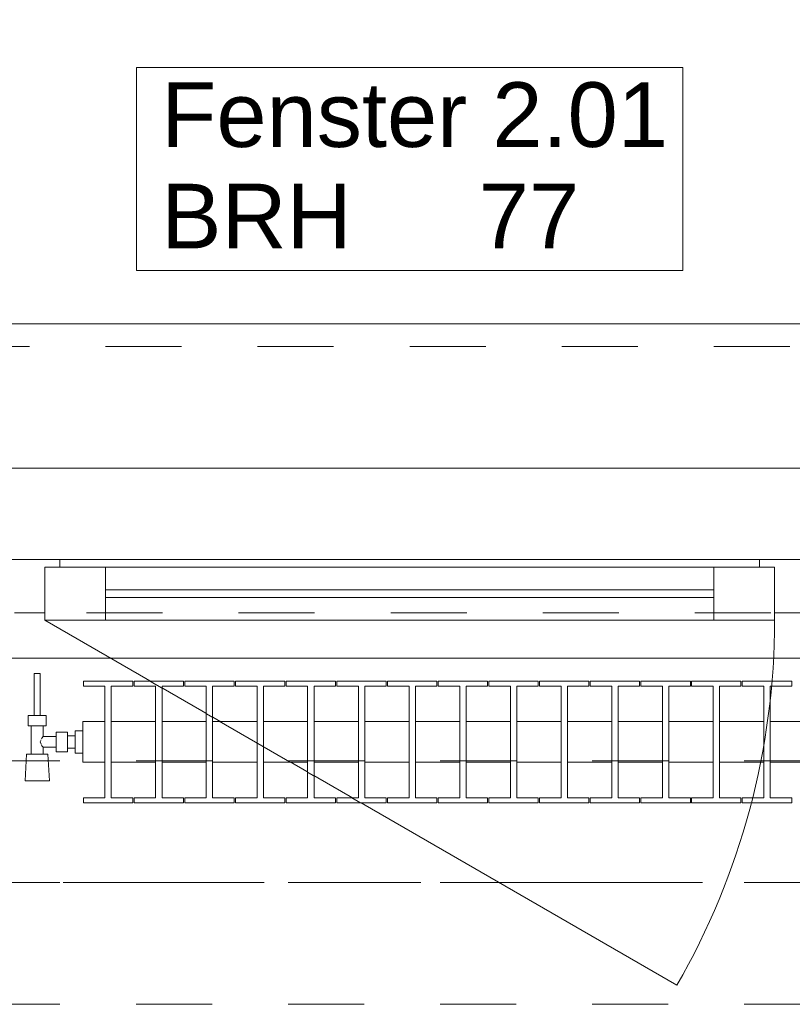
# Model space of a CAD drawing. Header units: metres. Extents: x -4 to 100, y -11 to 17.
# Tile 681 of 728: x 59.43 to 60.44, y 12.99 to 14.28. Entities that reach past the tile are written whole.
import ezdxf

# ---------------------------------------------------------------- set-up
doc = ezdxf.new("R2010")
doc.units = ezdxf.units.M
doc.header["$MEASUREMENT"] = 0
for name, pattern in [('Achse', [0.2, 0.1, -0.05, 0, -0.05]), ('Strichlinie doppelt', [0.546806, 0.264583, -0.105833, 0.070556, -0.105833]), ('Strichlinie eng', [0.115, 0.075, -0.04]), ('Untersicht', [0.1, 0.075, -0.025]), ('Wipeout_Contour', [1, 0, -1])]:
    doc.linetypes.add(name, pattern=pattern)
for name, color, linetype in [('152 - Bemaßung_ Beschriftung.Ausbau', 7, 'Continuous'), ('451 - Universal.Achsen Raster', 7, 'Continuous'), ('603 - Struktur.Bodenplatte_ Decke Roh', 7, 'Continuous'), ('604 - Struktur.Wand Aussen', 7, 'Continuous'), ('608 - Struktur.Träger', 7, 'Continuous'), ('650 - Abdeckung.Fußboden Aufbau', 7, 'Continuous'), ('801 - HKLSE.Heizung_ Klima_ Lüftung', 7, 'Continuous'), ('Neubau_653 - Abdeckung.TB Verkofferung', 7, 'Continuous')]:
    doc.layers.add(name, color=color, linetype=linetype)
doc.styles.add('ERSTELLTER_STIL_2', font='txt')
doc.dimstyles.new('ERSTELLTER_STIL__5', dxfattribs={"dimtxt": 0.1, "dimasz": 0.0532, "dimexe": 0.18, "dimexo": 0.0625, "dimgap": 0, "dimtad": 1, "dimtih": 1, "dimtoh": 1, "dimzin": 0, "dimdsep": 46, "dimtxsty": 'ERSTELLTER_STIL_2', "dimblk": 'ARROWHEAD_2', "dimblk1": 'ARROWHEAD_2', "dimblk2": 'ARROWHEAD_2', "dimcen": 0.09, "dimse1": 1, "dimse2": 1, "dimclrd": 7, "dimclre": 7, "dimclrt": 7, "dimazin": 0, "dimtfac": 1, "dimtdec": 4, "dimtmove": 0, "dimatfit": 3, "dimfxl": 1, "dimtolj": 1, "dimtzin": 0, "dimarcsym": 0})

# ---------------------------------------------------------------- blocks, each defined once
blk = doc.blocks.new('*D313')
at = {"layer": '152 - Bemaßung_ Beschriftung.Ausbau', "color": 7, "linetype": 'Continuous', "lineweight": 5}
for p, q in [((58.74, 14.8025), (58.74, 14.9075)), ((58.7602, 14.89), (58.7198, 14.82)), ((61.1602, 14.89), (61.1198, 14.82)), ((57.55, 14.855), (58.74, 14.855)), ((58.74, 14.855), (61.14, 14.855))]:
    blk.add_line(p, q, dxfattribs=at)
at = {"layer": '152 - Bemaßung_ Beschriftung.Ausbau', "color": 7, "lineweight": 5, "char_height": 0.1, "attachment_point": 7, "style": 'ERSTELLTER_STIL_2'}
for s, insert in [('\\A1;{\\pql;\\fArial|b0|i0|c0|p38;2,40}', (59.807, 14.875)), ('\\A1;{\\pql;\\fArial|b0|i0|c0|p38;2,01}', (59.807, 14.735))]:
    blk.add_mtext(s, dxfattribs=dict(at, insert=insert))
blk = doc.blocks.new('ARROWHEAD_2')
at = {"color": 0, "linetype": 'Continuous', "lineweight": 0}
for p, q in [((-0.378, -0.655), (0.378, 0.655)), ((0, 0), (-1, 0))]:
    blk.add_line(p, q, dxfattribs=at)
blk = doc.blocks.new('*D314')
at = {"layer": '152 - Bemaßung_ Beschriftung.Ausbau', "color": 7, "linetype": 'Continuous', "lineweight": 5}
for p, q in [((61.14, 14.8025), (61.14, 14.9075)), ((61.1602, 14.89), (61.1198, 14.82)), ((62.2952, 14.89), (62.2548, 14.82)), ((58.74, 14.855), (61.14, 14.855)), ((61.14, 14.855), (62.275, 14.855))]:
    blk.add_line(p, q, dxfattribs=at)
at = {"layer": '152 - Bemaßung_ Beschriftung.Ausbau', "color": 7, "lineweight": 5, "char_height": 0.1, "attachment_point": 7, "style": 'ERSTELLTER_STIL_2'}
for s, insert in [('\\A1;{\\pql;\\fArial|b0|i0|c0|p38;1,13\\fArial|b0|i0|c0|p38;\\A1{\\H.66x;\\S5^  ;}}', (61.5494, 14.8556)), ('\\A1;{\\pql;\\fArial|b0|i0|c0|p38;15}', (62.2741, 14.8659))]:
    blk.add_mtext(s, dxfattribs=dict(at, insert=insert))
blk = doc.blocks.new('*D348')
at = {"layer": '152 - Bemaßung_ Beschriftung.Ausbau', "color": 7, "linetype": 'Continuous', "lineweight": 5}
for p, q in [((58.195, 15.3025), (58.195, 15.4075)), ((58.2152, 15.39), (58.1748, 15.32)), ((62.0552, 15.39), (62.0148, 15.32)), ((58.05, 15.355), (58.195, 15.355)), ((58.195, 15.355), (62.035, 15.355))]:
    blk.add_line(p, q, dxfattribs=at)
at = {"layer": '152 - Bemaßung_ Beschriftung.Ausbau', "color": 7, "lineweight": 5, "insert": (59.982, 15.375), "char_height": 0.1, "attachment_point": 7, "style": 'ERSTELLTER_STIL_2'}
blk.add_mtext('\\A1;{\\pql;\\fArial|b0|i0|c0|p38;3,84}', dxfattribs=at)
blk = doc.blocks.new('*D349')
at = {"layer": '152 - Bemaßung_ Beschriftung.Ausbau', "color": 7, "linetype": 'Continuous', "lineweight": 5}
for p, q in [((62.035, 15.3025), (62.035, 15.4075)), ((62.0552, 15.39), (62.0148, 15.32)), ((62.2952, 15.39), (62.2548, 15.32)), ((58.195, 15.355), (62.035, 15.355)), ((62.035, 15.355), (62.275, 15.355))]:
    blk.add_line(p, q, dxfattribs=at)
at = {"layer": '152 - Bemaßung_ Beschriftung.Ausbau', "color": 7, "lineweight": 5, "char_height": 0.1, "attachment_point": 7, "style": 'ERSTELLTER_STIL_2'}
for s, insert in [('\\A1;{\\pql;\\fArial|b0|i0|c0|p38;24}', (62.0791, 15.375)), ('\\A1;{\\pql;\\fArial|b0|i0|c0|p38;15}', (62.2749, 15.3645))]:
    blk.add_mtext(s, dxfattribs=dict(at, insert=insert))
blk = doc.blocks.new('*D387')
at = {"layer": '152 - Bemaßung_ Beschriftung.Ausbau', "color": 7, "linetype": 'Continuous', "lineweight": 5}
for p, q in [((58.28, 15.8025), (58.28, 15.9075)), ((58.3002, 15.89), (58.2598, 15.82)), ((61.6002, 15.89), (61.5598, 15.82)), ((57.98, 15.855), (58.28, 15.855)), ((58.28, 15.855), (61.58, 15.855))]:
    blk.add_line(p, q, dxfattribs=at)
at = {"layer": '152 - Bemaßung_ Beschriftung.Ausbau', "color": 7, "lineweight": 5, "insert": (59.797, 15.875), "char_height": 0.1, "attachment_point": 7, "style": 'ERSTELLTER_STIL_2'}
blk.add_mtext('\\A1;{\\pql;\\fArial|b0|i0|c0|p38;3,30}', dxfattribs=at)
blk = doc.blocks.new('*D388')
at = {"layer": '152 - Bemaßung_ Beschriftung.Ausbau', "color": 7, "linetype": 'Continuous', "lineweight": 5}
for p, q in [((61.58, 15.8025), (61.58, 15.9075)), ((61.6002, 15.89), (61.5598, 15.82)), ((61.9002, 15.89), (61.8598, 15.82)), ((58.28, 15.855), (61.58, 15.855)), ((61.58, 15.855), (61.88, 15.855))]:
    blk.add_line(p, q, dxfattribs=at)
at = {"layer": '152 - Bemaßung_ Beschriftung.Ausbau', "color": 7, "lineweight": 5, "char_height": 0.1, "attachment_point": 7, "style": 'ERSTELLTER_STIL_2'}
for s, insert in [('\\A1;{\\pql;\\fArial|b0|i0|c0|p38;15\\fArial|b0|i0|c0|p38;\\A1{\\H.66x;\\S5^  ;}}', (61.8566, 15.8646)), ('\\A1;{\\pql;\\fArial|b0|i0|c0|p38;30}', (61.6541, 15.875))]:
    blk.add_mtext(s, dxfattribs=dict(at, insert=insert))

msp = doc.modelspace()

# ---------------------------------------------------------------- linework, layer by layer
at = {"layer": '451 - Universal.Achsen Raster', "color": 160, "linetype": 'Strichlinie doppelt', "lineweight": 9, "true_color": 0x3232ff}
msp.add_line((64.935, 13.15), (-3.175, 13.15), dxfattribs=at)
at = {"layer": '603 - Struktur.Bodenplatte_ Decke Roh', "color": 7, "linetype": 'Continuous', "lineweight": 18, "flags": 128}
msp.add_lwpolyline([(62.275, 0.005), (62.275, 13.695), (50.78, 13.695), (50.78, 13.455), (50.78, 13), (50.84, 13), (50.84, 8.585), (49.03, 8.585), (49.03, 8.725), (47.41, 8.725), (47.41, 13), (47.48, 13), (47.48, 13.455), (47.48, 13.695), (14.78, 13.695)], dxfattribs=at)
at = {"layer": '604 - Struktur.Wand Aussen', "color": 7, "linetype": 'Continuous', "lineweight": 9}
for p, q in [((61.04, 13.885), (58.84, 13.885)), ((61.13, 13.445), (58.75, 13.445))]:
    msp.add_line(p, q, dxfattribs=at)
at = {"layer": '604 - Struktur.Wand Aussen', "color": 7, "linetype": 'Strichlinie eng', "lineweight": 9}
for p, q in [((61.04, 13.855), (58.84, 13.855)), ((61.13, 13.445), (58.75, 13.445))]:
    msp.add_line(p, q, dxfattribs=at)
at = {"layer": '604 - Struktur.Wand Aussen', "color": 7, "linetype": 'Continuous', "lineweight": 13}
for p, q in [((59.4, 13.575), (59.44, 13.575)), ((59.44, 13.575), (59.48, 13.575)), ((59.48, 13.575), (60.4, 13.575)), ((59.48, 13.575), (59.48, 13.565)), ((60.4, 13.565), (60.4, 13.575)), ((60.4, 13.575), (60.44, 13.575)), ((60.44, 13.575), (60.48, 13.575)), ((59.48, 13.565), (59.46, 13.565)), ((59.46, 13.565), (59.46, 13.505)), ((59.46, 13.495), (59.46, 13.565)), ((59.46, 13.565), (59.54, 13.565)), ((59.54, 13.565), (60.34, 13.565)), ((59.54, 13.565), (59.54, 13.495)), ((60.34, 13.495), (60.34, 13.565)), ((60.34, 13.565), (60.42, 13.565)), ((60.42, 13.565), (60.4, 13.565)), ((60.42, 13.505), (60.42, 13.565)), ((60.42, 13.565), (60.42, 13.495)), ((59.54, 13.535), (60.34, 13.535)), ((60.34, 13.525), (59.54, 13.525)), ((59.44, 13.505), (59.42, 13.505)), ((59.46, 13.505), (59.44, 13.505)), ((59.54, 13.495), (59.46, 13.495)), ((60.34, 13.495), (59.54, 13.495)), ((60.42, 13.495), (60.34, 13.495)), ((60.44, 13.505), (60.42, 13.505)), ((60.46, 13.505), (60.44, 13.505))]:
    msp.add_line(p, q, dxfattribs=at)
at = {"layer": '604 - Struktur.Wand Aussen', "color": 7, "linetype": 'Continuous', "lineweight": 9, "flags": 128}
msp.add_lwpolyline([(59.5806, 13.955), (60.2994, 13.955), (60.2994, 14.0886), (60.2994, 14.2221), (59.5806, 14.2221), (59.5806, 14.0886)], close=True, dxfattribs=at)
at = {"layer": '608 - Struktur.Träger', "color": 7, "linetype": 'Achse', "lineweight": 9}
msp.add_line((50.78, 13.15), (61.88, 13.15), dxfattribs=at)
at = {"layer": '608 - Struktur.Träger', "color": 7, "linetype": 'Untersicht', "lineweight": 13}
msp.add_line((50.78, 12.99), (61.88, 12.99), dxfattribs=at)
at = {"layer": '650 - Abdeckung.Fußboden Aufbau', "color": 7, "linetype": 'Continuous', "lineweight": 13, "flags": 128}
msp.add_lwpolyline([(61.57, 8.23), (61.57, 8.51), (62.025, 8.51), (62.025, 12.99), (61.57, 12.99), (61.57, 13.445), (58.29, 13.445), (58.29, 12.99), (58.195, 12.99), (58.195, 8.23)], dxfattribs=at)
at = {"layer": 'Neubau_653 - Abdeckung.TB Verkofferung', "color": 1, "linetype": 'Untersicht', "lineweight": 9}
msp.add_line((51.115, 13.505), (62.025, 13.505), dxfattribs=at)

# ---------------------------------------------------------------- texts
at = {"layer": '604 - Struktur.Wand Aussen', "color": 7, "lineweight": 9, "char_height": 0.085, "style": 'ERSTELLTER_STIL_2'}
for s, insert, attachment_point in [('\\A1;{\\pql;\\pt0;\\fArial|b0|i0|c0|p38;Fenster 2.01}', (59.6132, 14.1163), 7), ('\\A1;{\\pql;\\pt0;\\fArial|b0|i0|c0|p38;}', (60.1599, 14.0886), 1), ('\\A1;{\\pql;\\pt0;\\fArial|b0|i0|c0|p38;BRH}', (59.6132, 14.0691), 1), ('\\A1;{\\pql;\\pt0,0.05;\\fArial|b0|i0|c0|p38;77\\fArial|b0|i0|c0|p38;\\A1{\\H.66x;\\S^  ;}\\fArial|b0|i0|c0|p38;\\fArial|b0|i0|c0|p38;\\A1{\\H.66x;\\S^  ;}}', (60.0309, 14.0691), 1)]:
    msp.add_mtext(s, dxfattribs=dict(at, insert=insert, attachment_point=attachment_point))

# ---------------------------------------------------------------- dimensions: what is measured, and where the dimension line sits
at = {"layer": '152 - Bemaßung_ Beschriftung.Ausbau', "color": 7, "linetype": 'Continuous', "lineweight": 5}
for base, p1, p2, picture, middle in [((61.88, 15.855), (61.58, 13.45), (61.88, 13.45), '*D388', (61.7303, 15.925)), ((61.58, 15.855), (58.28, 13.45), (61.58, 13.45), '*D387', (59.9268, 15.925)), ((62.275, 15.355), (62.035, 13.455), (62.275, 13.695), '*D349', (62.1554, 15.425)), ((62.27502, 14.855), (61.14, 13.575), (62.27502, 13.695), '*D314', (61.81438, 14.925)), ((61.14, 14.855), (58.74, 13.575), (61.14, 13.575), '*D313', (59.9369, 14.925))]:
    dim = msp.add_linear_dim(base=base, p1=p1, p2=p2, angle=0, dimstyle='ERSTELLTER_STIL__5', dxfattribs=at)
    dim.commit()
    dim.dimension.update_dxf_attribs({"geometry": picture, "text_midpoint": middle, "dimtype": 160})

# ---------------------------------------------------------------- next in the draw order: wipeouts: each hides what was drawn before it
at = {"color": 254, "linetype": 'Wipeout_Contour', "lineweight": 0, "ltscale": 15000.022456}
msp.add_wipeout([(59.51, 13.3617), (59.51, 13.3083), (59.5392, 13.3083), (59.5392, 13.2617), (59.5108, 13.2617), (59.5108, 13.255), (59.5758, 13.255), (59.5758, 13.2617), (59.5475, 13.2617), (59.5475, 13.3083), (59.6058, 13.3083), (59.6058, 13.2617), (59.5775, 13.2617), (59.5775, 13.255), (59.6425, 13.255), (59.6425, 13.2617), (59.6142, 13.2617), (59.6142, 13.3083), (59.6725, 13.3083), (59.6725, 13.2617), (59.6442, 13.2617), (59.6442, 13.255), (59.7092, 13.255), (59.7092, 13.2617), (59.6808, 13.2617), (59.6808, 13.3083), (59.7392, 13.3083), (59.7392, 13.2617), (59.7108, 13.2617), (59.7108, 13.255), (59.7758, 13.255), (59.7758, 13.2617), (59.7475, 13.2617), (59.7475, 13.3083), (59.8058, 13.3083), (59.8058, 13.2617), (59.7775, 13.2617), (59.7775, 13.255), (59.8425, 13.255), (59.8425, 13.2617), (59.8142, 13.2617), (59.8142, 13.3083), (59.8725, 13.3083), (59.8725, 13.2617), (59.8442, 13.2617), (59.8442, 13.255), (59.9092, 13.255), (59.9092, 13.2617), (59.8808, 13.2617), (59.8808, 13.3083), (59.9392, 13.3083), (59.9392, 13.2617), (59.9108, 13.2617), (59.9108, 13.255), (59.9758, 13.255), (59.9758, 13.2617), (59.9475, 13.2617), (59.9475, 13.3083), (60.0058, 13.3083), (60.0058, 13.2617), (59.9775, 13.2617), (59.9775, 13.255), (60.0425, 13.255), (60.0425, 13.2617), (60.0142, 13.2617), (60.0142, 13.3083), (60.0725, 13.3083), (60.0725, 13.2617), (60.0442, 13.2617), (60.0442, 13.255), (60.1092, 13.255), (60.1092, 13.2617), (60.0808, 13.2617), (60.0808, 13.3083), (60.1392, 13.3083), (60.1392, 13.2617), (60.1108, 13.2617), (60.1108, 13.255), (60.1758, 13.255), (60.1758, 13.2617), (60.1475, 13.2617), (60.1475, 13.3083), (60.2058, 13.3083), (60.2058, 13.2617), (60.1775, 13.2617), (60.1775, 13.255), (60.2425, 13.255), (60.2425, 13.2617), (60.2142, 13.2617), (60.2142, 13.3083), (60.2725, 13.3083), (60.2725, 13.2617), (60.2442, 13.2617), (60.2442, 13.255), (60.3092, 13.255), (60.3092, 13.2617), (60.2808, 13.2617), (60.2808, 13.3083), (60.3392, 13.3083), (60.3392, 13.2617), (60.3108, 13.2617), (60.3108, 13.255), (60.3758, 13.255), (60.3758, 13.2617), (60.3475, 13.2617), (60.3475, 13.3083), (60.4058, 13.3083), (60.4058, 13.2617), (60.3775, 13.2617), (60.3775, 13.255), (60.4425, 13.255), (60.4425, 13.2617), (60.4142, 13.2617), (60.4142, 13.3083), (60.4725, 13.3083), (60.4725, 13.2617), (60.4442, 13.2617), (60.4442, 13.255), (60.5092, 13.255), (60.5092, 13.2617), (60.4808, 13.2617), (60.4808, 13.3083), (60.51, 13.3083), (60.51, 13.3617), (60.4808, 13.3617), (60.4808, 13.4083), (60.5092, 13.4083), (60.5092, 13.415), (60.4442, 13.415), (60.4442, 13.4083), (60.4725, 13.4083), (60.4725, 13.3617), (60.4142, 13.3617), (60.4142, 13.4083), (60.4425, 13.4083), (60.4425, 13.415), (60.3775, 13.415), (60.3775, 13.4083), (60.4058, 13.4083), (60.4058, 13.3617), (60.3475, 13.3617), (60.3475, 13.4083), (60.3758, 13.4083), (60.3758, 13.415), (60.3108, 13.415), (60.3108, 13.4083), (60.3392, 13.4083), (60.3392, 13.3617), (60.2808, 13.3617), (60.2808, 13.4083), (60.3092, 13.4083), (60.3092, 13.415), (60.2442, 13.415), (60.2442, 13.4083), (60.2725, 13.4083), (60.2725, 13.3617), (60.2142, 13.3617), (60.2142, 13.4083), (60.2425, 13.4083), (60.2425, 13.415), (60.1775, 13.415), (60.1775, 13.4083), (60.2058, 13.4083), (60.2058, 13.3617), (60.1475, 13.3617), (60.1475, 13.4083), (60.1758, 13.4083), (60.1758, 13.415), (60.1108, 13.415), (60.1108, 13.4083), (60.1392, 13.4083), (60.1392, 13.3617), (60.0808, 13.3617), (60.0808, 13.4083), (60.1092, 13.4083), (60.1092, 13.415), (60.0442, 13.415), (60.0442, 13.4083), (60.0725, 13.4083), (60.0725, 13.3617), (60.0142, 13.3617), (60.0142, 13.4083), (60.0425, 13.4083), (60.0425, 13.415), (59.9775, 13.415), (59.9775, 13.4083), (60.0058, 13.4083), (60.0058, 13.3617), (59.9475, 13.3617), (59.9475, 13.4083), (59.9758, 13.4083), (59.9758, 13.415), (59.9108, 13.415), (59.9108, 13.4083), (59.9392, 13.4083), (59.9392, 13.3617), (59.8808, 13.3617), (59.8808, 13.4083), (59.9092, 13.4083), (59.9092, 13.415), (59.8442, 13.415), (59.8442, 13.4083), (59.8725, 13.4083), (59.8725, 13.3617), (59.8142, 13.3617), (59.8142, 13.4083), (59.8425, 13.4083), (59.8425, 13.415), (59.7775, 13.415), (59.7775, 13.4083), (59.8058, 13.4083), (59.8058, 13.3617), (59.7475, 13.3617), (59.7475, 13.4083), (59.7758, 13.4083), (59.7758, 13.415), (59.7108, 13.415), (59.7108, 13.4083), (59.7392, 13.4083), (59.7392, 13.3617), (59.6808, 13.3617), (59.6808, 13.4083), (59.7092, 13.4083), (59.7092, 13.415), (59.6442, 13.415), (59.6442, 13.4083), (59.6725, 13.4083), (59.6725, 13.3617), (59.6142, 13.3617), (59.6142, 13.4083), (59.6425, 13.4083), (59.6425, 13.415), (59.5775, 13.415), (59.5775, 13.4083), (59.6058, 13.4083), (59.6058, 13.3617), (59.5475, 13.3617), (59.5475, 13.4083), (59.5758, 13.4083), (59.5758, 13.415), (59.5108, 13.415), (59.5108, 13.4083), (59.5392, 13.4083), (59.5392, 13.3617)], dxfattribs=at).dxf.layer = '801 - HKLSE.Heizung_ Klima_ Lüftung'

# ---------------------------------------------------------------- next in the draw order: linework, layer by layer
at = {"layer": '604 - Struktur.Wand Aussen', "color": 7, "linetype": 'Continuous', "lineweight": 9}
msp.add_arc((59.46, 13.495), 0.96, 330, 0, dxfattribs=at)
at = {"layer": '801 - HKLSE.Heizung_ Klima_ Lüftung', "color": 7, "linetype": 'Continuous', "lineweight": 5}
for p, q in [((59.5758, 13.4083), (59.5758, 13.415)), ((59.5775, 13.415), (59.5775, 13.4083)), ((59.6425, 13.415), (59.5775, 13.415)), ((59.5775, 13.415), (59.5775, 13.4083)), ((59.6425, 13.4083), (59.6425, 13.415)), ((59.6425, 13.4083), (59.6425, 13.415)), ((59.7092, 13.415), (59.6442, 13.415)), ((59.6442, 13.415), (59.6442, 13.4083)), ((59.7092, 13.4083), (59.7092, 13.415)), ((59.7092, 13.4083), (59.7092, 13.415)), ((59.7758, 13.415), (59.7108, 13.415)), ((59.7108, 13.415), (59.7108, 13.4083)), ((59.7758, 13.4083), (59.7758, 13.415)), ((59.7775, 13.415), (59.7775, 13.4083)), ((59.8425, 13.415), (59.7775, 13.415)), ((59.7775, 13.415), (59.7775, 13.4083)), ((59.8425, 13.4083), (59.8425, 13.415)), ((59.8425, 13.4083), (59.8425, 13.415)), ((59.9092, 13.415), (59.8442, 13.415)), ((59.8442, 13.415), (59.8442, 13.4083)), ((59.9092, 13.4083), (59.9092, 13.415)), ((59.9108, 13.415), (59.9108, 13.4083)), ((59.9758, 13.415), (59.9108, 13.415)), ((59.9108, 13.415), (59.9108, 13.4083)), ((59.9758, 13.4083), (59.9758, 13.415)), ((60.0425, 13.415), (59.9775, 13.415)), ((59.9775, 13.415), (59.9775, 13.4083)), ((60.0425, 13.4083), (60.0425, 13.415)), ((60.0425, 13.4083), (60.0425, 13.415)), ((60.1092, 13.415), (60.0442, 13.415)), ((60.0442, 13.415), (60.0442, 13.4083)), ((60.1092, 13.4083), (60.1092, 13.415)), ((60.1092, 13.4083), (60.1092, 13.415)), ((60.1108, 13.415), (60.1108, 13.4083)), ((60.1758, 13.415), (60.1108, 13.415)), ((60.1108, 13.415), (60.1108, 13.4083)), ((60.1758, 13.4083), (60.1758, 13.415)), ((60.2425, 13.415), (60.1775, 13.415)), ((60.1775, 13.415), (60.1775, 13.4083)), ((60.2425, 13.4083), (60.2425, 13.415)), ((60.3092, 13.415), (60.2442, 13.415)), ((60.2442, 13.415), (60.2442, 13.4083)), ((60.3092, 13.4083), (60.3092, 13.415)), ((60.3092, 13.4083), (60.3092, 13.415)), ((60.3108, 13.415), (60.3108, 13.4083)), ((60.3758, 13.415), (60.3108, 13.415)), ((60.3108, 13.415), (60.3108, 13.4083)), ((60.3758, 13.4083), (60.3758, 13.415)), ((60.3775, 13.415), (60.3775, 13.4083)), ((60.4425, 13.415), (60.3775, 13.415)), ((60.3775, 13.415), (60.3775, 13.4083)), ((60.4425, 13.4083), (60.4425, 13.415)), ((60.4425, 13.4083), (60.4425, 13.415)), ((59.5392, 13.4083), (59.5392, 13.2617)), ((59.5475, 13.2617), (59.5475, 13.4083)), ((59.5475, 13.4083), (59.5758, 13.4083)), ((59.5775, 13.4083), (59.6058, 13.4083)), ((59.6058, 13.4083), (59.6058, 13.2617)), ((59.6142, 13.2617), (59.6142, 13.4083)), ((59.6142, 13.4083), (59.6425, 13.4083)), ((59.6442, 13.4083), (59.6725, 13.4083)), ((59.6725, 13.4083), (59.6725, 13.2617)), ((59.6808, 13.2617), (59.6808, 13.4083)), ((59.6808, 13.4083), (59.7092, 13.4083)), ((59.7108, 13.4083), (59.7392, 13.4083)), ((59.7392, 13.4083), (59.7392, 13.2617)), ((59.7475, 13.2617), (59.7475, 13.4083)), ((59.7475, 13.4083), (59.7758, 13.4083)), ((59.7775, 13.4083), (59.8058, 13.4083)), ((59.8058, 13.4083), (59.8058, 13.2617)), ((59.8142, 13.2617), (59.8142, 13.4083)), ((59.8142, 13.4083), (59.8425, 13.4083)), ((59.8442, 13.4083), (59.8725, 13.4083)), ((59.8725, 13.4083), (59.8725, 13.2617)), ((59.8808, 13.2617), (59.8808, 13.4083)), ((59.8808, 13.4083), (59.9092, 13.4083)), ((59.9108, 13.4083), (59.9392, 13.4083)), ((59.9392, 13.4083), (59.9392, 13.2617)), ((59.9475, 13.2617), (59.9475, 13.4083)), ((59.9475, 13.4083), (59.9758, 13.4083)), ((59.9775, 13.4083), (60.0058, 13.4083)), ((60.0058, 13.4083), (60.0058, 13.2617)), ((60.0142, 13.2617), (60.0142, 13.4083)), ((60.0142, 13.4083), (60.0425, 13.4083)), ((60.0442, 13.4083), (60.0725, 13.4083)), ((60.0725, 13.4083), (60.0725, 13.2617)), ((60.0808, 13.2617), (60.0808, 13.4083)), ((60.0808, 13.4083), (60.1092, 13.4083)), ((60.1108, 13.4083), (60.1392, 13.4083)), ((60.1392, 13.4083), (60.1392, 13.2617)), ((60.1475, 13.2617), (60.1475, 13.4083)), ((60.1475, 13.4083), (60.1758, 13.4083)), ((60.1775, 13.4083), (60.2058, 13.4083)), ((60.2058, 13.4083), (60.2058, 13.2617)), ((60.2142, 13.2617), (60.2142, 13.4083)), ((60.2142, 13.4083), (60.2425, 13.4083)), ((60.2442, 13.4083), (60.2725, 13.4083)), ((60.2725, 13.4083), (60.2725, 13.2617)), ((60.2808, 13.2617), (60.2808, 13.4083)), ((60.2808, 13.4083), (60.3092, 13.4083)), ((60.3108, 13.4083), (60.3392, 13.4083)), ((60.3392, 13.4083), (60.3392, 13.2617)), ((60.3475, 13.2617), (60.3475, 13.4083)), ((60.3475, 13.4083), (60.3758, 13.4083)), ((60.3775, 13.4083), (60.4058, 13.4083)), ((60.4058, 13.4083), (60.4058, 13.2617)), ((60.4142, 13.2617), (60.4142, 13.4083)), ((60.4142, 13.4083), (60.4425, 13.4083)), ((59.5475, 13.3617), (59.6058, 13.3617)), ((59.6142, 13.3617), (59.6725, 13.3617)), ((59.6808, 13.3617), (59.7392, 13.3617)), ((59.7475, 13.3617), (59.8058, 13.3617)), ((59.8142, 13.3617), (59.8725, 13.3617)), ((59.8808, 13.3617), (59.9392, 13.3617)), ((59.9475, 13.3617), (60.0058, 13.3617)), ((60.0142, 13.3617), (60.0725, 13.3617)), ((60.0808, 13.3617), (60.1392, 13.3617)), ((60.1475, 13.3617), (60.2058, 13.3617)), ((60.2142, 13.3617), (60.2725, 13.3617)), ((60.2808, 13.3617), (60.3392, 13.3617)), ((60.3475, 13.3617), (60.4058, 13.3617)), ((60.4142, 13.3617), (60.4725, 13.3617)), ((59.5475, 13.3083), (59.6058, 13.3083)), ((59.6142, 13.3083), (59.6725, 13.3083)), ((59.6808, 13.3083), (59.7392, 13.3083)), ((59.7475, 13.3083), (59.8058, 13.3083)), ((59.8142, 13.3083), (59.8725, 13.3083)), ((59.8808, 13.3083), (59.9392, 13.3083)), ((59.9475, 13.3083), (60.0058, 13.3083)), ((60.0142, 13.3083), (60.0725, 13.3083)), ((60.0808, 13.3083), (60.1392, 13.3083)), ((60.1475, 13.3083), (60.2058, 13.3083)), ((60.2142, 13.3083), (60.2725, 13.3083)), ((60.2808, 13.3083), (60.3392, 13.3083)), ((60.3475, 13.3083), (60.4058, 13.3083)), ((60.4142, 13.3083), (60.4725, 13.3083)), ((59.5108, 13.2617), (59.5108, 13.255)), ((59.5392, 13.2617), (59.5108, 13.2617)), ((59.5108, 13.2617), (59.5108, 13.255)), ((59.5758, 13.2617), (59.5475, 13.2617)), ((59.5758, 13.255), (59.5758, 13.2617)), ((59.5775, 13.2617), (59.5775, 13.255)), ((59.6058, 13.2617), (59.5775, 13.2617)), ((59.5775, 13.2617), (59.5775, 13.255)), ((59.6425, 13.2617), (59.6142, 13.2617)), ((59.6425, 13.255), (59.6425, 13.2617)), ((59.6425, 13.255), (59.6425, 13.2617)), ((59.6725, 13.2617), (59.6442, 13.2617)), ((59.6442, 13.2617), (59.6442, 13.255)), ((59.7092, 13.2617), (59.6808, 13.2617)), ((59.7092, 13.255), (59.7092, 13.2617)), ((59.7092, 13.255), (59.7092, 13.2617)), ((59.7392, 13.2617), (59.7108, 13.2617)), ((59.7108, 13.2617), (59.7108, 13.255)), ((59.7758, 13.2617), (59.7475, 13.2617)), ((59.7758, 13.255), (59.7758, 13.2617)), ((59.7775, 13.2617), (59.7775, 13.255)), ((59.8058, 13.2617), (59.7775, 13.2617)), ((59.7775, 13.2617), (59.7775, 13.255)), ((59.8425, 13.2617), (59.8142, 13.2617)), ((59.8425, 13.255), (59.8425, 13.2617)), ((59.8425, 13.255), (59.8425, 13.2617)), ((59.8725, 13.2617), (59.8442, 13.2617)), ((59.8442, 13.2617), (59.8442, 13.255)), ((59.9092, 13.2617), (59.8808, 13.2617)), ((59.9092, 13.255), (59.9092, 13.2617)), ((59.9108, 13.2617), (59.9108, 13.255)), ((59.9392, 13.2617), (59.9108, 13.2617)), ((59.9108, 13.2617), (59.9108, 13.255)), ((59.9758, 13.2617), (59.9475, 13.2617)), ((59.9758, 13.255), (59.9758, 13.2617)), ((60.0058, 13.2617), (59.9775, 13.2617)), ((59.9775, 13.2617), (59.9775, 13.255)), ((60.0425, 13.2617), (60.0142, 13.2617)), ((60.0425, 13.255), (60.0425, 13.2617)), ((60.0425, 13.255), (60.0425, 13.2617)), ((60.0725, 13.2617), (60.0442, 13.2617)), ((60.0442, 13.2617), (60.0442, 13.255)), ((60.1092, 13.2617), (60.0808, 13.2617)), ((60.1092, 13.255), (60.1092, 13.2617)), ((60.1092, 13.255), (60.1092, 13.2617)), ((60.1108, 13.2617), (60.1108, 13.255)), ((60.1392, 13.2617), (60.1108, 13.2617)), ((60.1108, 13.2617), (60.1108, 13.255)), ((60.1758, 13.2617), (60.1475, 13.2617)), ((60.1758, 13.255), (60.1758, 13.2617)), ((60.2058, 13.2617), (60.1775, 13.2617)), ((60.1775, 13.2617), (60.1775, 13.255)), ((60.2425, 13.2617), (60.2142, 13.2617)), ((60.2425, 13.255), (60.2425, 13.2617)), ((60.2725, 13.2617), (60.2442, 13.2617)), ((60.2442, 13.2617), (60.2442, 13.255)), ((60.3092, 13.2617), (60.2808, 13.2617)), ((60.3092, 13.255), (60.3092, 13.2617)), ((60.3092, 13.255), (60.3092, 13.2617)), ((60.3108, 13.2617), (60.3108, 13.255)), ((60.3392, 13.2617), (60.3108, 13.2617)), ((60.3108, 13.2617), (60.3108, 13.255)), ((60.3758, 13.2617), (60.3475, 13.2617)), ((60.3758, 13.255), (60.3758, 13.2617)), ((60.3775, 13.2617), (60.3775, 13.255)), ((60.4058, 13.2617), (60.3775, 13.2617)), ((60.3775, 13.2617), (60.3775, 13.255)), ((60.4425, 13.2617), (60.4142, 13.2617)), ((60.4425, 13.255), (60.4425, 13.2617)), ((60.4425, 13.255), (60.4425, 13.2617)), ((59.5108, 13.255), (59.5758, 13.255)), ((59.5108, 13.255), (59.5758, 13.255)), ((59.5775, 13.255), (59.6425, 13.255)), ((59.5775, 13.255), (59.6425, 13.255)), ((59.6442, 13.255), (59.7092, 13.255)), ((59.6442, 13.255), (59.7092, 13.255)), ((59.7108, 13.255), (59.7758, 13.255)), ((59.7108, 13.255), (59.7758, 13.255)), ((59.7775, 13.255), (59.8425, 13.255)), ((59.7775, 13.255), (59.8425, 13.255)), ((59.8442, 13.255), (59.9092, 13.255)), ((59.8442, 13.255), (59.9092, 13.255)), ((59.9108, 13.255), (59.9758, 13.255)), ((59.9108, 13.255), (59.9758, 13.255)), ((59.9775, 13.255), (60.0425, 13.255)), ((59.9775, 13.255), (60.0425, 13.255)), ((60.0442, 13.255), (60.1092, 13.255)), ((60.0442, 13.255), (60.1092, 13.255)), ((60.1108, 13.255), (60.1758, 13.255)), ((60.1108, 13.255), (60.1758, 13.255)), ((60.1775, 13.255), (60.2425, 13.255)), ((60.1775, 13.255), (60.2425, 13.255)), ((60.2442, 13.255), (60.3092, 13.255)), ((60.2442, 13.255), (60.3092, 13.255)), ((60.3108, 13.255), (60.3758, 13.255)), ((60.3108, 13.255), (60.3758, 13.255)), ((60.3775, 13.255), (60.4425, 13.255)), ((60.3775, 13.255), (60.4425, 13.255))]:
    msp.add_line(p, q, dxfattribs=at)

# ---------------------------------------------------------------- next in the draw order: wipeouts: each hides what was drawn before it
at = {"color": 254, "linetype": 'Wipeout_Contour', "lineweight": 0, "ltscale": 1951.107047}
msp.add_wipeout([(59.51, 13.3203), (59.51, 13.3497), (59.5, 13.3497), (59.5, 13.343), (59.49, 13.343), (59.49, 13.348), (59.475, 13.348), (59.475, 13.342), (59.458, 13.342), (59.458, 13.356), (59.462, 13.356), (59.462, 13.37), (59.454, 13.37), (59.454, 13.425), (59.446, 13.425), (59.446, 13.37), (59.438, 13.37), (59.438, 13.356), (59.442, 13.356), (59.442, 13.319), (59.436, 13.319), (59.434, 13.284), (59.466, 13.284), (59.464, 13.319), (59.458, 13.319), (59.458, 13.328), (59.475, 13.328), (59.475, 13.322), (59.49, 13.322), (59.49, 13.327), (59.5, 13.327), (59.5, 13.3203)], dxfattribs=at).dxf.layer = '801 - HKLSE.Heizung_ Klima_ Lüftung'

# ---------------------------------------------------------------- next in the draw order: linework, layer by layer
at = {"layer": '604 - Struktur.Wand Aussen', "color": 7, "linetype": 'Continuous', "lineweight": 9}
msp.add_line((59.46, 13.495), (60.2914, 13.015), dxfattribs=at)
at = {"layer": '608 - Struktur.Träger', "color": 7, "linetype": 'Untersicht', "lineweight": 13}
msp.add_line((50.78, 13.31), (61.88, 13.31), dxfattribs=at)
at = {"layer": '801 - HKLSE.Heizung_ Klima_ Lüftung', "color": 7, "linetype": 'Continuous', "lineweight": 5}
for p, q in [((59.4472, 13.425), (59.446, 13.425)), ((59.446, 13.425), (59.446, 13.37)), ((59.45, 13.425), (59.4472, 13.425)), ((59.4528, 13.425), (59.45, 13.425)), ((59.454, 13.425), (59.4528, 13.425)), ((59.454, 13.425), (59.454, 13.37)), ((59.5108, 13.415), (59.5108, 13.4083)), ((59.5758, 13.415), (59.5108, 13.415)), ((59.5108, 13.415), (59.5108, 13.4083)), ((59.5108, 13.4083), (59.5392, 13.4083)), ((59.444, 13.37), (59.438, 13.37)), ((59.438, 13.37), (59.438, 13.356)), ((59.456, 13.37), (59.444, 13.37)), ((59.4472, 13.37), (59.446, 13.37)), ((59.45, 13.37), (59.4472, 13.37)), ((59.4528, 13.37), (59.45, 13.37)), ((59.454, 13.37), (59.4528, 13.37)), ((59.462, 13.37), (59.456, 13.37)), ((59.462, 13.37), (59.462, 13.356)), ((59.444, 13.356), (59.438, 13.356)), ((59.442, 13.356), (59.442, 13.319)), ((59.456, 13.356), (59.444, 13.356)), ((59.462, 13.356), (59.456, 13.356)), ((59.458, 13.356), (59.458, 13.342)), ((59.51, 13.3617), (59.51, 13.3539)), ((59.51, 13.3617), (59.5392, 13.3617)), ((59.51, 13.3539), (59.51, 13.335)), ((59.4553, 13.3379), (59.4539, 13.335)), ((59.4563, 13.3399), (59.4558, 13.3389)), ((59.458, 13.342), (59.4563, 13.3399)), ((59.458, 13.342), (59.475, 13.342)), ((59.475, 13.348), (59.475, 13.3415)), ((59.475, 13.348), (59.49, 13.348)), ((59.475, 13.3415), (59.475, 13.3285)), ((59.49, 13.348), (59.49, 13.3415)), ((59.49, 13.343), (59.5, 13.343)), ((59.49, 13.3415), (59.49, 13.3285)), ((59.5, 13.3497), (59.5, 13.335)), ((59.5, 13.3497), (59.51, 13.3497)), ((59.5, 13.3497), (59.5, 13.335)), ((59.5, 13.3497), (59.51, 13.3497)), ((59.5, 13.343), (59.5, 13.3407)), ((59.5, 13.3407), (59.5, 13.335)), ((59.4539, 13.335), (59.4553, 13.3321)), ((59.4558, 13.3311), (59.4563, 13.3301)), ((59.4563, 13.3301), (59.458, 13.328)), ((59.458, 13.328), (59.458, 13.319)), ((59.458, 13.328), (59.475, 13.328)), ((59.475, 13.3285), (59.475, 13.322)), ((59.49, 13.3285), (59.49, 13.322)), ((59.49, 13.327), (59.5, 13.327)), ((59.5, 13.335), (59.5, 13.3203)), ((59.5, 13.335), (59.5, 13.3203)), ((59.5, 13.335), (59.5, 13.3293)), ((59.5, 13.3293), (59.5, 13.327)), ((59.51, 13.335), (59.51, 13.3161)), ((59.436, 13.319), (59.434, 13.284)), ((59.4401, 13.319), (59.436, 13.319)), ((59.45, 13.319), (59.4401, 13.319)), ((59.4599, 13.319), (59.45, 13.319)), ((59.464, 13.319), (59.4599, 13.319)), ((59.464, 13.319), (59.466, 13.284)), ((59.475, 13.322), (59.49, 13.322)), ((59.5, 13.3203), (59.51, 13.3203)), ((59.5, 13.3203), (59.51, 13.3203)), ((59.5, 13.3203), (59.51, 13.3203)), ((59.5, 13.3203), (59.51, 13.3203)), ((59.51, 13.3161), (59.51, 13.3083)), ((59.51, 13.3083), (59.5392, 13.3083)), ((59.4387, 13.284), (59.434, 13.284)), ((59.434, 13.284), (59.4387, 13.284)), ((59.45, 13.284), (59.4387, 13.284)), ((59.4387, 13.284), (59.45, 13.284)), ((59.4613, 13.284), (59.45, 13.284)), ((59.45, 13.284), (59.4613, 13.284)), ((59.4613, 13.284), (59.466, 13.284)), ((59.466, 13.284), (59.4613, 13.284))]:
    msp.add_line(p, q, dxfattribs=at)

# ---------------------------------------------------------------- next in the draw order: dimensions: what is measured, and where the dimension line sits
at = {"layer": '152 - Bemaßung_ Beschriftung.Ausbau', "color": 7, "linetype": 'Continuous', "lineweight": 5}
dim = msp.add_linear_dim(base=(62.035, 15.355), p1=(58.195, 10.615), p2=(62.035, 13.455), angle=0, dimstyle='ERSTELLTER_STIL__5', dxfattribs=at)
dim.commit()
dim.dimension.update_dxf_attribs({"geometry": '*D348', "text_midpoint": (60.1119, 15.425), "dimtype": 160})

doc.saveas('drawing.dxf')
